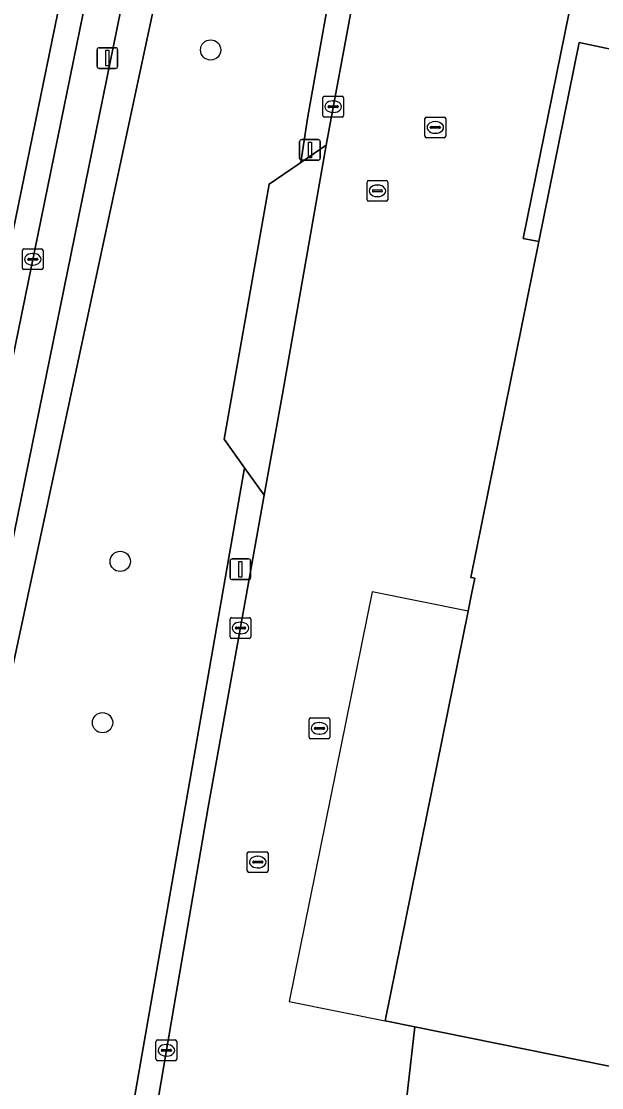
# Model space of a CAD drawing. Extents: x 157692 to 159674, y 381452 to 383291.
# Drawn here: x 158698.4 to 158726.4, y 382924.5 to 382975.9 of the extents above; entities that cross this region are included whole.
import ezdxf

# ---------------------------------------------------------------- set-up
doc = ezdxf.new("R2010")
doc.units = 0
for name, color, linetype in [('IMGEO_Boom', 7, 'Continuous'), ('IMGEO_Brandkraan', 7, 'Continuous'), ('IMGEO_Erf', 7, 'Continuous'), ('IMGEO_Groenvoorziening', 7, 'Continuous'), ('IMGEO_Kolk', 7, 'Continuous'), ('IMGEO_Lichtmast', 7, 'Continuous'), ('IMGEO_Pand', 7, 'Continuous'), ('IMGEO_Pand_overbouw', 7, 'Continuous'), ('IMGEO_Parkeervlak_open', 7, 'Continuous'), ('IMGEO_Rijbaan_lokaal_gesloten', 7, 'Continuous'), ('IMGEO_Rijbaan_lokaal_open', 7, 'Continuous'), ('IMGEO_Rioolput', 7, 'Continuous'), ('IMGEO_Voetpad_open', 7, 'Continuous')]:
    doc.layers.add(name, color=color, linetype=linetype)

msp = doc.modelspace()

# ---------------------------------------------------------------- linework, layer by layer
at = {"layer": 'IMGEO_Boom'}
for centre in [(158707.513, 382974.567), (158703.15, 382949.874), (158702.295, 382942.086)]:
    msp.add_circle(centre, 0.489, dxfattribs=at)
at = {"layer": 'IMGEO_Brandkraan'}
for p, q in [((158712.264, 382941.387), (158712.264, 382942.239)), ((158712.339, 382942.313), (158713.191, 382942.313)), ((158712.752, 382942.093), (158712.777, 382942.093)), ((158713.265, 382942.239), (158713.265, 382941.387)), ((158712.523, 382941.807), (158712.523, 382941.819)), ((158712.961, 382941.77), (158712.563, 382941.77)), ((158712.566, 382941.856), (158712.964, 382941.856)), ((158712.775, 382941.533), (158712.75, 382941.533)), ((158713.007, 382941.819), (158713.007, 382941.807)), ((158713.191, 382941.313), (158712.339, 382941.313))]:
    msp.add_line(p, q, dxfattribs=at)
for points in [[(158712.264, 382941.387), (158712.264, 382942.239)], [(158712.339, 382942.313), (158713.191, 382942.313)], [(158713.265, 382942.239), (158713.265, 382941.387)], [(158713.191, 382941.313), (158712.339, 382941.313)]]:
    msp.add_lwpolyline(points, dxfattribs=at)
for centre, radius, start, end in [((158712.341, 382942.237), 0.0765, 91.552, 178.448), ((158712.341, 382942.237), 0.0765, 91.552, 178.448), ((158713.189, 382942.237), 0.0765, 1.552, 88.448), ((158713.189, 382942.237), 0.0765, 1.552, 88.448), ((158712.563, 382941.816), 0.0403, 85.8775, 175.7526), ((158712.56, 382941.806), 0.0366, 178.938, 274.7102), ((158712.964, 382941.813), 0.043, 264.8664, 352.4533), ((158712.968, 382941.818), 0.0386, 1.7309, 96.639), ((158712.341, 382941.389), 0.0765, 181.552, 268.448), ((158712.341, 382941.389), 0.0765, 181.552, 268.448), ((158713.189, 382941.389), 0.0765, 271.552, 358.448), ((158713.189, 382941.389), 0.0765, 271.552, 358.448)]:
    msp.add_arc(centre, radius, start, end, dxfattribs=at)
for centre, major_axis, ratio, start_param, end_param in [((158712.751, 382941.813), (-0.387, 0.002), 0.722429, 4.712389, 7.853982), ((158712.776, 382941.813), (-0.39, 0.002), 0.717154, 1.570796, 4.712389)]:
    msp.add_ellipse(centre, major_axis=major_axis, ratio=ratio, start_param=start_param, end_param=end_param, dxfattribs=at)
at = {"layer": 'IMGEO_Erf'}
msp.add_lwpolyline([(158726.591, 382999.819), (158725.909, 382999.137), (158725.282, 382998.314), (158724.312, 382995.971), (158722.891, 382987.925), (158722.211, 382984.031), (158726.201, 382983.223), (158724.017, 382972.44), (158722.603, 382965.464), (158723.353, 382965.312), (158725.301, 382974.929), (158785.725, 382962.1)], dxfattribs=at)
at = {"layer": 'IMGEO_Groenvoorziening'}
for points in [[(158708.322, 383001.817), (158708.115, 383000.796), (158705.906, 382981.973), (158697.58, 382943.015), (158688.778, 382900.594), (158698.871, 382895.118)], [(158699.231, 382896.451), (158699.925, 382901.64), (158701.226, 382909.076), (158709.153, 382954.397), (158708.165, 382955.781), (158710.342, 382968.089), (158711.711, 382969.025), (158711.872, 382969.135), (158712.191, 382971.258), (158717.061, 382998.629)]]:
    msp.add_lwpolyline(points, dxfattribs=at)
msp.add_lwpolyline([(158707.628, 382998.398), (158687.741, 382900.788), (158688.778, 382900.594), (158697.58, 382943.015), (158705.906, 382981.973), (158708.115, 383000.796)], close=True, dxfattribs=at)
at = {"layer": 'IMGEO_Kolk'}
for p, q in [((158712.927, 382971.403), (158712.927, 382972.255)), ((158713.002, 382972.329), (158713.854, 382972.329)), ((158713.415, 382972.109), (158713.44, 382972.109)), ((158713.928, 382972.255), (158713.928, 382971.403)), ((158713.186, 382971.823), (158713.186, 382971.835)), ((158713.624, 382971.786), (158713.226, 382971.786)), ((158713.229, 382971.872), (158713.627, 382971.872)), ((158713.438, 382971.549), (158713.413, 382971.549)), ((158713.67, 382971.835), (158713.67, 382971.823)), ((158713.854, 382971.329), (158713.002, 382971.329)), ((158717.856, 382970.401), (158717.856, 382971.253)), ((158717.931, 382971.327), (158718.783, 382971.327)), ((158718.158, 382970.87), (158718.556, 382970.87)), ((158718.344, 382971.107), (158718.369, 382971.107)), ((158718.857, 382971.253), (158718.857, 382970.401)), ((158718.115, 382970.821), (158718.115, 382970.833)), ((158718.553, 382970.784), (158718.155, 382970.784)), ((158718.367, 382970.547), (158718.342, 382970.547)), ((158718.599, 382970.833), (158718.599, 382970.821)), ((158718.783, 382970.327), (158717.931, 382970.327)), ((158698.425, 382964.034), (158698.425, 382964.886)), ((158698.5, 382964.96), (158699.352, 382964.96)), ((158698.913, 382964.74), (158698.938, 382964.74)), ((158699.426, 382964.886), (158699.426, 382964.034)), ((158698.684, 382964.454), (158698.684, 382964.466)), ((158699.122, 382964.417), (158698.724, 382964.417)), ((158698.727, 382964.503), (158699.125, 382964.503)), ((158698.936, 382964.18), (158698.911, 382964.18)), ((158699.168, 382964.466), (158699.168, 382964.454)), ((158699.352, 382963.96), (158698.5, 382963.96)), ((158708.451, 382946.231), (158708.451, 382947.083)), ((158708.526, 382947.157), (158709.378, 382947.157)), ((158708.71, 382946.651), (158708.71, 382946.663)), ((158708.753, 382946.7), (158709.151, 382946.7)), ((158708.939, 382946.937), (158708.964, 382946.937)), ((158709.194, 382946.663), (158709.194, 382946.651)), ((158709.452, 382947.083), (158709.452, 382946.231)), ((158709.378, 382946.157), (158708.526, 382946.157)), ((158709.148, 382946.614), (158708.75, 382946.614)), ((158708.962, 382946.377), (158708.937, 382946.377)), ((158704.875, 382925.842), (158704.875, 382926.694)), ((158704.95, 382926.768), (158705.802, 382926.768)), ((158705.876, 382926.694), (158705.876, 382925.842)), ((158705.134, 382926.262), (158705.134, 382926.274)), ((158705.572, 382926.225), (158705.174, 382926.225)), ((158705.177, 382926.311), (158705.575, 382926.311)), ((158705.363, 382926.548), (158705.388, 382926.548)), ((158705.618, 382926.274), (158705.618, 382926.262)), ((158705.802, 382925.768), (158704.95, 382925.768)), ((158705.386, 382925.988), (158705.361, 382925.988))]:
    msp.add_line(p, q, dxfattribs=at)
for points in [[(158712.927, 382971.403), (158712.927, 382972.255)], [(158713.002, 382972.329), (158713.854, 382972.329)], [(158713.928, 382972.255), (158713.928, 382971.403)], [(158713.854, 382971.329), (158713.002, 382971.329)], [(158717.856, 382970.401), (158717.856, 382971.253)], [(158717.931, 382971.327), (158718.783, 382971.327)], [(158718.857, 382971.253), (158718.857, 382970.401)], [(158718.783, 382970.327), (158717.931, 382970.327)], [(158698.425, 382964.034), (158698.425, 382964.886)], [(158698.5, 382964.96), (158699.352, 382964.96)], [(158699.426, 382964.886), (158699.426, 382964.034)], [(158699.352, 382963.96), (158698.5, 382963.96)], [(158708.451, 382946.231), (158708.451, 382947.083)], [(158708.526, 382947.157), (158709.378, 382947.157)], [(158709.452, 382947.083), (158709.452, 382946.231)], [(158709.378, 382946.157), (158708.526, 382946.157)], [(158704.875, 382925.842), (158704.875, 382926.694)], [(158704.95, 382926.768), (158705.802, 382926.768)], [(158705.876, 382926.694), (158705.876, 382925.842)], [(158705.802, 382925.768), (158704.95, 382925.768)]]:
    msp.add_lwpolyline(points, dxfattribs=at)
for centre, radius, start, end in [((158713.004, 382972.253), 0.0765, 91.552, 178.448), ((158713.004, 382972.253), 0.0765, 91.552, 178.448), ((158713.852, 382972.253), 0.0765, 1.552, 88.448), ((158713.852, 382972.253), 0.0765, 1.552, 88.448), ((158713.004, 382971.405), 0.0765, 181.552, 268.448), ((158713.004, 382971.405), 0.0765, 181.552, 268.448), ((158713.226, 382971.832), 0.0403, 85.8775, 175.7526), ((158713.223, 382971.822), 0.0366, 178.938, 274.7102), ((158713.627, 382971.829), 0.043, 264.8664, 352.4533), ((158713.631, 382971.834), 0.0386, 1.7309, 96.639), ((158713.852, 382971.405), 0.0765, 271.552, 358.448), ((158713.852, 382971.405), 0.0765, 271.552, 358.448), ((158717.933, 382971.251), 0.0765, 91.552, 178.448), ((158717.933, 382971.251), 0.0765, 91.552, 178.448), ((158718.155, 382970.83), 0.0403, 85.8775, 175.7526), ((158718.56, 382970.832), 0.0386, 1.7309, 96.639), ((158718.781, 382971.251), 0.0765, 1.552, 88.448), ((158718.781, 382971.251), 0.0765, 1.552, 88.448), ((158717.933, 382970.403), 0.0765, 181.552, 268.448), ((158717.933, 382970.403), 0.0765, 181.552, 268.448), ((158718.152, 382970.82), 0.0366, 178.938, 274.7102), ((158718.556, 382970.827), 0.043, 264.8664, 352.4533), ((158718.781, 382970.403), 0.0765, 271.552, 358.448), ((158718.781, 382970.403), 0.0765, 271.552, 358.448), ((158698.502, 382964.884), 0.0765, 91.552, 178.448), ((158698.502, 382964.884), 0.0765, 91.552, 178.448), ((158699.35, 382964.884), 0.0765, 1.552, 88.448), ((158699.35, 382964.884), 0.0765, 1.552, 88.448), ((158698.724, 382964.463), 0.0403, 85.8775, 175.7526), ((158698.721, 382964.453), 0.0366, 178.938, 274.7102), ((158699.125, 382964.46), 0.043, 264.8664, 352.4533), ((158699.129, 382964.465), 0.0386, 1.7309, 96.639), ((158698.502, 382964.036), 0.0765, 181.552, 268.448), ((158698.502, 382964.036), 0.0765, 181.552, 268.448), ((158699.35, 382964.036), 0.0765, 271.552, 358.448), ((158699.35, 382964.036), 0.0765, 271.552, 358.448), ((158708.528, 382947.081), 0.0765, 91.552, 178.448), ((158708.528, 382947.081), 0.0765, 91.552, 178.448), ((158708.75, 382946.66), 0.0403, 85.8775, 175.7526), ((158709.155, 382946.662), 0.0386, 1.7309, 96.639), ((158709.376, 382947.081), 0.0765, 1.552, 88.448), ((158709.376, 382947.081), 0.0765, 1.552, 88.448), ((158708.528, 382946.233), 0.0765, 181.552, 268.448), ((158708.528, 382946.233), 0.0765, 181.552, 268.448), ((158708.747, 382946.65), 0.0366, 178.938, 274.7102), ((158709.151, 382946.657), 0.043, 264.8664, 352.4533), ((158709.376, 382946.233), 0.0765, 271.552, 358.448), ((158709.376, 382946.233), 0.0765, 271.552, 358.448), ((158704.952, 382926.692), 0.0765, 91.552, 178.448), ((158704.952, 382926.692), 0.0765, 91.552, 178.448), ((158705.8, 382926.692), 0.0765, 1.552, 88.448), ((158705.8, 382926.692), 0.0765, 1.552, 88.448), ((158705.174, 382926.271), 0.0403, 85.8775, 175.7526), ((158705.171, 382926.261), 0.0366, 178.938, 274.7102), ((158705.575, 382926.268), 0.043, 264.8664, 352.4533), ((158705.579, 382926.273), 0.0386, 1.7309, 96.639), ((158704.952, 382925.844), 0.0765, 181.552, 268.448), ((158704.952, 382925.844), 0.0765, 181.552, 268.448), ((158705.8, 382925.844), 0.0765, 271.552, 358.448), ((158705.8, 382925.844), 0.0765, 271.552, 358.448)]:
    msp.add_arc(centre, radius, start, end, dxfattribs=at)
for centre, major_axis, ratio, start_param, end_param in [((158713.414, 382971.829), (-0.387, 0.002), 0.722429, 4.712389, 7.853982), ((158713.439, 382971.829), (-0.39, 0.002), 0.717154, 1.570796, 4.712389), ((158718.343, 382970.827), (-0.387, 0.002), 0.722429, 4.712389, 7.853982), ((158718.368, 382970.827), (-0.39, 0.002), 0.717154, 1.570796, 4.712389), ((158698.912, 382964.46), (-0.387, 0.002), 0.722429, 4.712389, 7.853982), ((158698.937, 382964.46), (-0.39, 0.002), 0.717154, 1.570796, 4.712389), ((158708.938, 382946.657), (-0.387, 0.002), 0.722429, 4.712389, 7.853982), ((158708.963, 382946.657), (-0.39, 0.002), 0.717154, 1.570796, 4.712389), ((158705.362, 382926.268), (-0.387, 0.002), 0.722429, 4.712389, 7.853982), ((158705.387, 382926.268), (-0.39, 0.002), 0.717154, 1.570796, 4.712389)]:
    msp.add_ellipse(centre, major_axis=major_axis, ratio=ratio, start_param=start_param, end_param=end_param, dxfattribs=at)
at = {"layer": 'IMGEO_Lichtmast'}
for p, q in [((158702.034, 382973.776), (158702.034, 382974.576)), ((158702.034, 382974.576), (158702.034, 382973.776)), ((158702.134, 382974.676), (158702.924, 382974.676)), ((158702.924, 382974.676), (158702.134, 382974.676)), ((158703.024, 382974.576), (158703.024, 382973.776)), ((158703.024, 382973.776), (158703.024, 382974.576)), ((158702.924, 382973.676), (158702.134, 382973.676)), ((158702.134, 382973.676), (158702.924, 382973.676)), ((158711.809, 382969.341), (158711.809, 382970.141)), ((158711.809, 382970.141), (158711.809, 382969.341)), ((158711.909, 382970.241), (158712.699, 382970.241)), ((158712.699, 382970.241), (158711.909, 382970.241)), ((158712.799, 382970.141), (158712.799, 382969.341)), ((158712.799, 382969.341), (158712.799, 382970.141)), ((158712.699, 382969.241), (158711.909, 382969.241)), ((158711.909, 382969.241), (158712.699, 382969.241)), ((158708.454, 382949.093), (158708.454, 382949.893)), ((158708.454, 382949.893), (158708.454, 382949.093)), ((158708.554, 382949.993), (158709.344, 382949.993)), ((158709.344, 382949.993), (158708.554, 382949.993)), ((158709.444, 382949.893), (158709.444, 382949.093)), ((158709.444, 382949.093), (158709.444, 382949.893)), ((158709.344, 382948.993), (158708.554, 382948.993)), ((158708.554, 382948.993), (158709.344, 382948.993))]:
    msp.add_line(p, q, dxfattribs=at)
for points in [[(158702.454, 382974.551), (158702.604, 382974.551), (158702.604, 382973.801), (158702.454, 382973.801), (158702.454, 382974.551)], [(158712.229, 382970.116), (158712.379, 382970.116), (158712.379, 382969.366), (158712.229, 382969.366), (158712.229, 382970.116)], [(158708.874, 382949.868), (158709.024, 382949.868), (158709.024, 382949.118), (158708.874, 382949.118), (158708.874, 382949.868)]]:
    msp.add_lwpolyline(points, dxfattribs=at)
for centre, start, end in [((158702.134, 382974.576), 90, 180), ((158702.134, 382974.576), 90, 180), ((158702.924, 382974.576), 0, 90), ((158702.924, 382974.576), 360, 90), ((158702.134, 382973.776), 180, 270), ((158702.134, 382973.776), 180, 270), ((158702.924, 382973.776), 270, 0), ((158702.924, 382973.776), 270, 0), ((158711.909, 382970.141), 90, 180), ((158711.909, 382970.141), 90, 180), ((158712.699, 382970.141), 0, 90), ((158712.699, 382970.141), 360, 90), ((158711.909, 382969.341), 180, 270), ((158711.909, 382969.341), 180, 270), ((158712.699, 382969.341), 270, 0), ((158712.699, 382969.341), 270, 0), ((158708.554, 382949.893), 90, 180), ((158708.554, 382949.893), 90, 180), ((158709.344, 382949.893), 0, 90), ((158709.344, 382949.893), 360, 90), ((158708.554, 382949.093), 180, 270), ((158708.554, 382949.093), 180, 270), ((158709.344, 382949.093), 270, 0), ((158709.344, 382949.093), 270, 0)]:
    msp.add_arc(centre, 0.1, start, end, dxfattribs=at)
at = {"layer": 'IMGEO_Pand'}
msp.add_lwpolyline([(158785.725, 382962.1), (158725.301, 382974.929), (158723.353, 382965.312), (158720.069, 382949.104), (158720.265, 382949.064), (158720.124, 382948.368), (158719.943, 382947.473), (158715.934, 382927.688), (158717.373, 382927.397), (158727.94, 382925.256)], dxfattribs=at)
at = {"layer": 'IMGEO_Pand_overbouw'}
msp.add_lwpolyline([(158719.943, 382947.473), (158715.316, 382948.411), (158711.307, 382928.626), (158715.934, 382927.688)], close=True, dxfattribs=at)
at = {"layer": 'IMGEO_Parkeervlak_open'}
msp.add_lwpolyline([(158711.872, 382969.135), (158711.711, 382969.025), (158710.342, 382968.089), (158708.165, 382955.781), (158709.153, 382954.397), (158710.101, 382953.069), (158710.99, 382958.051), (158713.082, 382969.963)], close=True, dxfattribs=at)
at = {"layer": 'IMGEO_Rijbaan_lokaal_gesloten'}
msp.add_lwpolyline([(158705.802, 383004.036), (158706.054, 383005.039), (158706.418, 383005.949), (158706.899, 383006.795), (158707.374, 383007.442), (158708.519, 383008.547), (158709.089, 383008.952), (158710.079, 383009.49), (158699.904, 383011.526), (158700.71, 383010.547), (158701.453, 383009.102), (158701.634, 383008.527), (158701.829, 383007.344), (158701.798, 383006.22), (158678.587, 382893.54), (158682.977, 382892.64)], close=True, dxfattribs=at)
msp.add_lwpolyline([(158713.867, 383008.733), (158710.079, 383009.49), (158709.089, 383008.952), (158708.519, 383008.547), (158707.374, 383007.442), (158706.899, 383006.795), (158706.418, 383005.949), (158706.054, 383005.039), (158705.802, 383004.036), (158682.977, 382892.64), (158684.174, 382892.394), (158684.241, 382892.717), (158684.865, 382895.763), (158685.492, 382898.695), (158687.514, 382908.568), (158705.861, 382998.42)], dxfattribs=at)
at = {"layer": 'IMGEO_Rijbaan_lokaal_open'}
for points in [[(158716.697, 382921.477), (158717.373, 382927.397), (158715.934, 382927.688), (158719.943, 382947.473), (158720.124, 382948.368), (158720.265, 382949.064), (158720.069, 382949.104), (158723.353, 382965.312), (158722.603, 382965.464), (158724.017, 382972.44), (158726.201, 382983.223), (158722.211, 382984.031), (158720.713, 382984.335), (158715.835, 382985.322), (158715.728, 382984.722), (158714.387, 382977.002), (158713.082, 382969.963), (158710.99, 382958.051), (158710.101, 382953.069), (158709.203, 382948.04), (158707.397, 382938.009), (158705.732, 382928.358), (158703.891, 382917.486)], [(158857.145, 382879.141), (158847.755, 382881.049), (158797.872, 382891.188), (158755.153, 382899.87), (158752.608, 382900.395), (158743.305, 382902.315), (158741.814, 382902.631), (158733.943, 382904.313), (158734.786, 382908.741), (158728.95, 382909.854), (158731.066, 382920.541), (158727.145, 382921.335), (158727.94, 382925.256), (158717.373, 382927.397), (158716.697, 382921.477), (158721.339, 382920.539), (158719.129, 382909.628), (158719.532, 382909.546), (158719.059, 382907.21), (158717.756, 382907.474), (158717.291, 382905.177), (158717.117, 382905.176), (158715.495, 382905.28)]]:
    msp.add_lwpolyline(points, dxfattribs=at)
at = {"layer": 'IMGEO_Rioolput'}
for p, q in [((158715.06, 382967.338), (158715.06, 382968.19)), ((158715.135, 382968.264), (158715.987, 382968.264)), ((158715.319, 382967.758), (158715.319, 382967.77)), ((158715.362, 382967.807), (158715.76, 382967.807)), ((158715.548, 382968.044), (158715.573, 382968.044)), ((158715.803, 382967.77), (158715.803, 382967.758)), ((158716.061, 382968.19), (158716.061, 382967.338)), ((158715.987, 382967.264), (158715.135, 382967.264)), ((158715.757, 382967.721), (158715.359, 382967.721)), ((158715.571, 382967.484), (158715.546, 382967.484)), ((158709.358, 382935.856), (158710.21, 382935.856)), ((158709.283, 382934.93), (158709.283, 382935.782)), ((158709.542, 382935.35), (158709.542, 382935.362)), ((158709.585, 382935.399), (158709.983, 382935.399)), ((158709.771, 382935.636), (158709.796, 382935.636)), ((158710.026, 382935.362), (158710.026, 382935.35)), ((158710.284, 382935.782), (158710.284, 382934.93)), ((158710.21, 382934.856), (158709.358, 382934.856)), ((158709.98, 382935.313), (158709.582, 382935.313)), ((158709.794, 382935.076), (158709.769, 382935.076))]:
    msp.add_line(p, q, dxfattribs=at)
for points in [[(158715.06, 382967.338), (158715.06, 382968.19)], [(158715.135, 382968.264), (158715.987, 382968.264)], [(158716.061, 382968.19), (158716.061, 382967.338)], [(158715.987, 382967.264), (158715.135, 382967.264)], [(158709.358, 382935.856), (158710.21, 382935.856)], [(158709.283, 382934.93), (158709.283, 382935.782)], [(158710.284, 382935.782), (158710.284, 382934.93)], [(158710.21, 382934.856), (158709.358, 382934.856)]]:
    msp.add_lwpolyline(points, dxfattribs=at)
for centre, radius, start, end in [((158715.137, 382968.188), 0.0765, 91.552, 178.448), ((158715.137, 382968.188), 0.0765, 91.552, 178.448), ((158715.359, 382967.767), 0.0403, 85.8775, 175.7526), ((158715.764, 382967.769), 0.0386, 1.7309, 96.639), ((158715.985, 382968.188), 0.0765, 1.552, 88.448), ((158715.985, 382968.188), 0.0765, 1.552, 88.448), ((158715.137, 382967.34), 0.0765, 181.552, 268.448), ((158715.137, 382967.34), 0.0765, 181.552, 268.448), ((158715.356, 382967.757), 0.0366, 178.938, 274.7102), ((158715.76, 382967.764), 0.043, 264.8664, 352.4533), ((158715.985, 382967.34), 0.0765, 271.552, 358.448), ((158715.985, 382967.34), 0.0765, 271.552, 358.448), ((158709.36, 382935.78), 0.0765, 91.552, 178.448), ((158709.36, 382935.78), 0.0765, 91.552, 178.448), ((158710.208, 382935.78), 0.0765, 1.552, 88.448), ((158710.208, 382935.78), 0.0765, 1.552, 88.448), ((158709.582, 382935.359), 0.0403, 85.8775, 175.7526), ((158709.579, 382935.349), 0.0366, 178.938, 274.7102), ((158709.983, 382935.356), 0.043, 264.8664, 352.4533), ((158709.987, 382935.361), 0.0386, 1.7309, 96.639), ((158709.36, 382934.932), 0.0765, 181.552, 268.448), ((158709.36, 382934.932), 0.0765, 181.552, 268.448), ((158710.208, 382934.932), 0.0765, 271.552, 358.448), ((158710.208, 382934.932), 0.0765, 271.552, 358.448)]:
    msp.add_arc(centre, radius, start, end, dxfattribs=at)
for centre, major_axis, ratio, start_param, end_param in [((158715.547, 382967.764), (-0.387, 0.002), 0.722429, 4.712389, 7.853982), ((158715.572, 382967.764), (-0.39, 0.002), 0.717154, 1.570796, 4.712389), ((158709.77, 382935.356), (-0.387, 0.002), 0.722429, 4.712389, 7.853982), ((158709.795, 382935.356), (-0.39, 0.002), 0.717154, 1.570796, 4.712389)]:
    msp.add_ellipse(centre, major_axis=major_axis, ratio=ratio, start_param=start_param, end_param=end_param, dxfattribs=at)
at = {"layer": 'IMGEO_Voetpad_open'}
for points in [[(158706.978, 383003.795), (158705.861, 382998.42), (158687.514, 382908.568), (158685.492, 382898.695), (158684.865, 382895.763), (158684.241, 382892.717), (158684.174, 382892.394), (158684.486, 382892.33), (158685.945, 382892.031), (158687.749, 382900.5), (158687.693, 382900.519), (158687.741, 382900.788), (158707.628, 382998.398), (158708.115, 383000.796), (158708.322, 383001.817)], [(158717.061, 382998.629), (158712.191, 382971.258), (158711.872, 382969.135), (158713.082, 382969.963), (158714.387, 382977.002), (158715.728, 382984.722), (158715.835, 382985.322), (158716.871, 382991.142), (158717.346, 382994.125), (158718.842, 383002.309)], [(158703.891, 382917.486), (158705.732, 382928.358), (158707.397, 382938.009), (158709.203, 382948.04), (158710.101, 382953.069), (158709.153, 382954.397), (158701.226, 382909.076), (158699.925, 382901.64), (158699.231, 382896.451)]]:
    msp.add_lwpolyline(points, dxfattribs=at)

doc.saveas('drawing.dxf')
